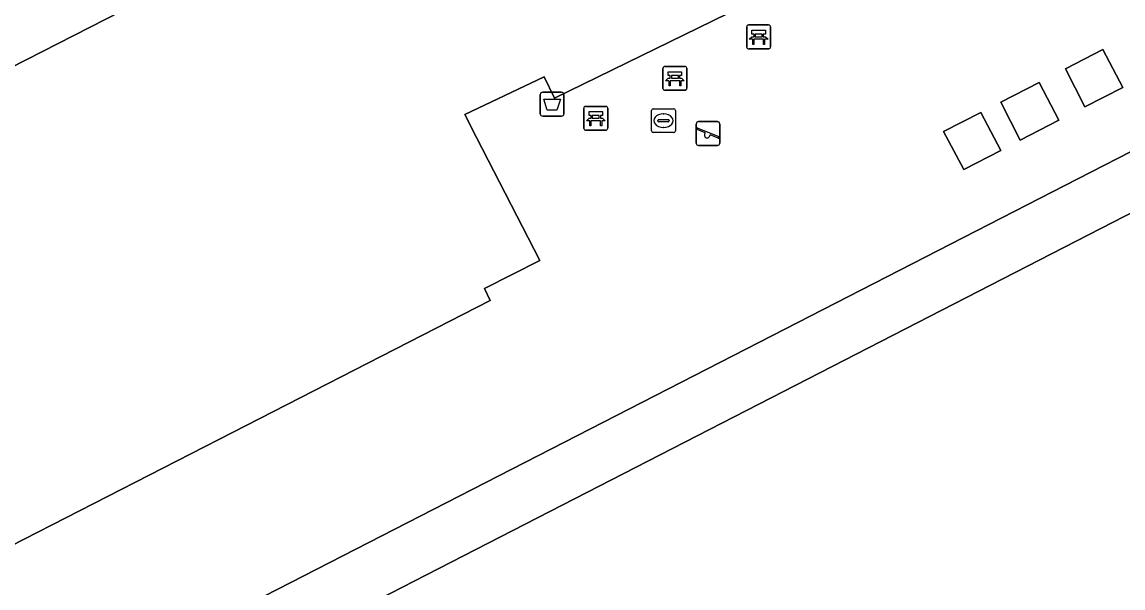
# Model space of a CAD drawing. Extents: x 158835 to 160077, y 386387 to 387778.
# Drawn here: x 159469.63 to 159515.77, y 387482.59 to 387506.29 of the extents above; entities that cross this region are included whole.
import ezdxf

# ---------------------------------------------------------------- set-up
doc = ezdxf.new("R2010")
doc.units = 0
for name, color, linetype in [('IMGEO_Afvalbak', 7, 'Continuous'), ('IMGEO_Bank', 7, 'Continuous'), ('IMGEO_Groenvoorziening', 7, 'Continuous'), ('IMGEO_Haag', 7, 'Continuous'), ('IMGEO_Hek', 7, 'Continuous'), ('IMGEO_Kolk', 7, 'Continuous'), ('IMGEO_Pand', 7, 'Continuous'), ('IMGEO_Speelvoorziening', 7, 'Continuous'), ('IMGEO_Terreindeel_open', 7, 'Continuous'), ('IMGEO_Voetpad_open', 7, 'Continuous')]:
    doc.layers.add(name, color=color, linetype=linetype)

msp = doc.modelspace()

# ---------------------------------------------------------------- linework, layer by layer
at = {"layer": 'IMGEO_Afvalbak'}
for p, q in [((159491.354, 387502.453), (159491.354, 387503.253)), ((159491.354, 387503.253), (159491.354, 387502.453)), ((159491.454, 387503.353), (159492.244, 387503.353)), ((159492.244, 387503.353), (159491.454, 387503.353)), ((159492.344, 387503.253), (159492.344, 387502.453)), ((159492.344, 387502.453), (159492.344, 387503.253)), ((159492.244, 387502.353), (159491.454, 387502.353)), ((159491.454, 387502.353), (159492.244, 387502.353))]:
    msp.add_line(p, q, dxfattribs=at)
msp.add_lwpolyline([(159491.497, 387503.067), (159492.201, 387503.067), (159492.052, 387502.597), (159491.646, 387502.597), (159491.497, 387503.067)], dxfattribs=at)
for centre, start, end in [((159491.454, 387503.253), 90, 180), ((159491.454, 387503.253), 90, 180), ((159492.244, 387503.253), 0, 90), ((159492.244, 387503.253), 360, 90), ((159491.454, 387502.453), 180, 270), ((159491.454, 387502.453), 180, 270), ((159492.244, 387502.453), 270, 0), ((159492.244, 387502.453), 270, 0)]:
    msp.add_arc(centre, 0.1, start, end, dxfattribs=at)
at = {"layer": 'IMGEO_Bank'}
for p, q in [((159500.006, 387505.247), (159500.006, 387506.088)), ((159500.006, 387506.088), (159500.006, 387505.247)), ((159500.081, 387506.172), (159500.922, 387506.172)), ((159500.922, 387506.172), (159500.081, 387506.172)), ((159501.006, 387506.097), (159501.006, 387505.256)), ((159501.006, 387505.256), (159501.006, 387506.097)), ((159500.703, 387505.57), (159500.31, 387505.57)), ((159500.315, 387505.678), (159500.315, 387505.784)), ((159500.359, 387505.784), (159500.359, 387505.678)), ((159500.647, 387505.79), (159500.365, 387505.79)), ((159500.365, 387505.672), (159500.647, 387505.672)), ((159500.653, 387505.678), (159500.653, 387505.784)), ((159500.697, 387505.784), (159500.697, 387505.678)), ((159500.931, 387505.172), (159500.09, 387505.172)), ((159500.09, 387505.172), (159500.931, 387505.172)), ((159496.494, 387503.511), (159496.494, 387504.352)), ((159496.494, 387504.352), (159496.494, 387503.511)), ((159496.569, 387504.436), (159497.41, 387504.436)), ((159497.41, 387504.436), (159496.569, 387504.436)), ((159497.494, 387504.361), (159497.494, 387503.52)), ((159497.494, 387503.52), (159497.494, 387504.361)), ((159497.191, 387503.834), (159496.798, 387503.834)), ((159496.803, 387503.942), (159496.803, 387504.048)), ((159496.847, 387504.048), (159496.847, 387503.942)), ((159497.135, 387504.054), (159496.853, 387504.054)), ((159496.853, 387503.936), (159497.135, 387503.936)), ((159497.141, 387503.942), (159497.141, 387504.048)), ((159497.185, 387504.048), (159497.185, 387503.942)), ((159497.419, 387503.436), (159496.578, 387503.436)), ((159496.578, 387503.436), (159497.419, 387503.436)), ((159493.18, 387501.837), (159493.18, 387502.678)), ((159493.18, 387502.678), (159493.18, 387501.837)), ((159493.255, 387502.762), (159494.096, 387502.762)), ((159494.096, 387502.762), (159493.255, 387502.762)), ((159494.18, 387502.687), (159494.18, 387501.846)), ((159494.18, 387501.846), (159494.18, 387502.687)), ((159493.489, 387502.268), (159493.489, 387502.374)), ((159493.533, 387502.374), (159493.533, 387502.268)), ((159493.821, 387502.38), (159493.539, 387502.38)), ((159493.539, 387502.262), (159493.821, 387502.262)), ((159493.827, 387502.268), (159493.827, 387502.374)), ((159493.871, 387502.374), (159493.871, 387502.268)), ((159494.105, 387501.762), (159493.264, 387501.762)), ((159493.264, 387501.762), (159494.105, 387501.762)), ((159493.877, 387502.16), (159493.484, 387502.16))]:
    msp.add_line(p, q, dxfattribs=at)
for points in [[(159500.309, 387505.79), (159500.223, 387505.79), (159500.223, 387505.951), (159500.786, 387505.951), (159500.786, 387505.79), (159500.703, 387505.79)], [(159500.253, 387505.57), (159500.111, 387505.57), (159500.223, 387505.672), (159500.309, 387505.672)], [(159500.303, 387505.563), (159500.303, 387505.356), (159500.26, 387505.356), (159500.26, 387505.563)], [(159500.703, 387505.672), (159500.786, 387505.672), (159500.898, 387505.57), (159500.759, 387505.57)], [(159500.753, 387505.563), (159500.753, 387505.356), (159500.709, 387505.356), (159500.709, 387505.563)], [(159496.797, 387504.054), (159496.711, 387504.054), (159496.711, 387504.215), (159497.274, 387504.215), (159497.274, 387504.054), (159497.191, 387504.054)], [(159496.741, 387503.834), (159496.599, 387503.834), (159496.711, 387503.936), (159496.797, 387503.936)], [(159496.791, 387503.827), (159496.791, 387503.62), (159496.748, 387503.62), (159496.748, 387503.827)], [(159497.191, 387503.936), (159497.274, 387503.936), (159497.386, 387503.834), (159497.247, 387503.834)], [(159497.241, 387503.827), (159497.241, 387503.62), (159497.197, 387503.62), (159497.197, 387503.827)], [(159493.427, 387502.16), (159493.285, 387502.16), (159493.397, 387502.262), (159493.483, 387502.262)], [(159493.483, 387502.38), (159493.397, 387502.38), (159493.397, 387502.541), (159493.96, 387502.541), (159493.96, 387502.38), (159493.877, 387502.38)], [(159493.877, 387502.262), (159493.96, 387502.262), (159494.072, 387502.16), (159493.933, 387502.16)], [(159493.477, 387502.153), (159493.477, 387501.946), (159493.434, 387501.946), (159493.434, 387502.153)], [(159493.927, 387502.153), (159493.927, 387501.946), (159493.883, 387501.946), (159493.883, 387502.153)]]:
    msp.add_lwpolyline(points, dxfattribs=at)
for centre, radius, start, end in [((159500.084, 387506.094), 0.0779, 92.4484, 184.2845), ((159500.084, 387506.094), 0.0779, 92.4484, 184.2845), ((159500.928, 387506.094), 0.0779, 2.4484, 94.2845), ((159500.928, 387506.094), 0.0779, 2.4484, 94.2845), ((159500.253, 387505.563), 0.00671, 2.8957, 87.1043), ((159500.31, 387505.563), 0.00671, 92.8957, 177.1043), ((159500.308, 387505.783), 0.00671, 2.8957, 87.1043), ((159500.308, 387505.679), 0.00671, 272.8957, 357.1043), ((159500.365, 387505.783), 0.00671, 92.8957, 177.1043), ((159500.365, 387505.679), 0.00671, 182.8957, 267.1043), ((159500.647, 387505.783), 0.00671, 2.8957, 87.1043), ((159500.647, 387505.679), 0.00671, 272.8957, 357.1043), ((159500.704, 387505.783), 0.00671, 92.8957, 177.1043), ((159500.704, 387505.679), 0.00671, 182.8957, 267.1043), ((159500.702, 387505.563), 0.00671, 2.8957, 87.1043), ((159500.759, 387505.563), 0.00671, 92.8957, 177.1043), ((159500.084, 387505.25), 0.0779, 182.4484, 274.2845), ((159500.084, 387505.25), 0.0779, 182.4484, 274.2845), ((159500.928, 387505.25), 0.0779, 272.4484, 4.2845), ((159500.928, 387505.25), 0.0779, 272.4484, 4.2845), ((159496.572, 387504.358), 0.0779, 92.4484, 184.2845), ((159496.572, 387504.358), 0.0779, 92.4484, 184.2845), ((159497.416, 387504.358), 0.0779, 2.4484, 94.2845), ((159497.416, 387504.358), 0.0779, 2.4484, 94.2845), ((159496.741, 387503.827), 0.00671, 2.8957, 87.1043), ((159496.798, 387503.827), 0.00671, 92.8957, 177.1043), ((159496.796, 387504.047), 0.00671, 2.8957, 87.1043), ((159496.796, 387503.943), 0.00671, 272.8957, 357.1043), ((159496.853, 387504.047), 0.00671, 92.8957, 177.1043), ((159496.853, 387503.943), 0.00671, 182.8957, 267.1043), ((159497.135, 387504.047), 0.00671, 2.8957, 87.1043), ((159497.135, 387503.943), 0.00671, 272.8957, 357.1043), ((159497.192, 387504.047), 0.00671, 92.8957, 177.1043), ((159497.192, 387503.943), 0.00671, 182.8957, 267.1043), ((159497.19, 387503.827), 0.00671, 2.8957, 87.1043), ((159497.247, 387503.827), 0.00671, 92.8957, 177.1043), ((159496.572, 387503.514), 0.0779, 182.4484, 274.2845), ((159496.572, 387503.514), 0.0779, 182.4484, 274.2845), ((159497.416, 387503.514), 0.0779, 272.4484, 4.2845), ((159497.416, 387503.514), 0.0779, 272.4484, 4.2845), ((159493.258, 387502.684), 0.0779, 92.4484, 184.2845), ((159493.258, 387502.684), 0.0779, 92.4484, 184.2845), ((159494.102, 387502.684), 0.0779, 2.4484, 94.2845), ((159494.102, 387502.684), 0.0779, 2.4484, 94.2845), ((159493.482, 387502.373), 0.00671, 2.8957, 87.1043), ((159493.482, 387502.269), 0.00671, 272.8957, 357.1043), ((159493.539, 387502.373), 0.00671, 92.8957, 177.1043), ((159493.539, 387502.269), 0.00671, 182.8957, 267.1043), ((159493.821, 387502.373), 0.00671, 2.8957, 87.1043), ((159493.821, 387502.269), 0.00671, 272.8957, 357.1043), ((159493.878, 387502.373), 0.00671, 92.8957, 177.1043), ((159493.878, 387502.269), 0.00671, 182.8957, 267.1043), ((159493.258, 387501.84), 0.0779, 182.4484, 274.2845), ((159493.258, 387501.84), 0.0779, 182.4484, 274.2845), ((159493.427, 387502.153), 0.00671, 2.8957, 87.1043), ((159493.484, 387502.153), 0.00671, 92.8957, 177.1043), ((159493.876, 387502.153), 0.00671, 2.8957, 87.1043), ((159493.933, 387502.153), 0.00671, 92.8957, 177.1043), ((159494.102, 387501.84), 0.0779, 272.4484, 4.2845), ((159494.102, 387501.84), 0.0779, 272.4484, 4.2845)]:
    msp.add_arc(centre, radius, start, end, dxfattribs=at)
at = {"layer": 'IMGEO_Groenvoorziening'}
for points in [[(159515.768, 387503.554), (159514.932, 387505.143), (159513.366, 387504.335), (159514.17, 387502.741)], [(159552.949, 387445.748), (159551.3, 387449.56), (159551.056, 387449.456), (159540.348, 387470.306), (159538.46, 387473.969), (159525.094, 387500), (159522.874, 387504.328), (159514.429, 387500), (159500, 387492.606), (159469.949, 387477.206), (159485.768, 387446.37), (159485.873, 387446.427), (159487.969, 387442.361), (159487.861, 387442.309), (159497.818, 387422.753), (159499.968, 387418.668), (159515.648, 387388.171), (159568.503, 387415.317)], [(159513.086, 387502.18), (159512.265, 387503.763), (159510.654, 387502.944), (159511.47, 387501.342)], [(159510.659, 387500.919), (159509.817, 387502.5), (159508.252, 387501.707), (159509.097, 387500.123)], [(159566.788, 387417.081), (159515.222, 387390.585), (159500, 387420.242), (159471.648, 387475.48), (159500, 387490.024), (159519.446, 387500), (159523.231, 387501.942), (159524.228, 387500)]]:
    msp.add_lwpolyline(points, close=True, dxfattribs=at)
at = {"layer": 'IMGEO_Haag'}
for points in [[(159515.768, 387503.554), (159514.932, 387505.143), (159513.366, 387504.335), (159514.17, 387502.741)], [(159513.086, 387502.18), (159512.265, 387503.763), (159510.654, 387502.944), (159511.47, 387501.342)], [(159510.659, 387500.919), (159509.817, 387502.5), (159508.252, 387501.707), (159509.097, 387500.123)]]:
    msp.add_lwpolyline(points, close=True, dxfattribs=at)
at = {"layer": 'IMGEO_Hek'}
for points in [[(159525.094, 387500), (159522.874, 387504.328), (159514.429, 387500)], [(159485.768, 387446.37), (159469.949, 387477.206), (159500, 387492.606), (159514.429, 387500)]]:
    msp.add_lwpolyline(points, dxfattribs=at)
at = {"layer": 'IMGEO_Kolk'}
for p, q in [((159496.016, 387501.737), (159496.016, 387502.589)), ((159496.091, 387502.663), (159496.943, 387502.663)), ((159496.504, 387502.443), (159496.529, 387502.443)), ((159497.017, 387502.589), (159497.017, 387501.737)), ((159496.275, 387502.157), (159496.275, 387502.169)), ((159496.713, 387502.12), (159496.315, 387502.12)), ((159496.318, 387502.206), (159496.716, 387502.206)), ((159496.527, 387501.883), (159496.502, 387501.883)), ((159496.759, 387502.169), (159496.759, 387502.157)), ((159496.943, 387501.663), (159496.091, 387501.663))]:
    msp.add_line(p, q, dxfattribs=at)
for points in [[(159496.016, 387501.737), (159496.016, 387502.589)], [(159496.091, 387502.663), (159496.943, 387502.663)], [(159497.017, 387502.589), (159497.017, 387501.737)], [(159496.943, 387501.663), (159496.091, 387501.663)]]:
    msp.add_lwpolyline(points, dxfattribs=at)
for centre, radius, start, end in [((159496.093, 387502.587), 0.0765, 91.552, 178.448), ((159496.093, 387502.587), 0.0765, 91.552, 178.448), ((159496.941, 387502.587), 0.0765, 1.552, 88.448), ((159496.941, 387502.587), 0.0765, 1.552, 88.448), ((159496.315, 387502.166), 0.0403, 85.8775, 175.7526), ((159496.312, 387502.156), 0.0366, 178.938, 274.7102), ((159496.716, 387502.163), 0.043, 264.8664, 352.4533), ((159496.72, 387502.168), 0.0386, 1.7309, 96.639), ((159496.093, 387501.739), 0.0765, 181.552, 268.448), ((159496.093, 387501.739), 0.0765, 181.552, 268.448), ((159496.941, 387501.739), 0.0765, 271.552, 358.448), ((159496.941, 387501.739), 0.0765, 271.552, 358.448)]:
    msp.add_arc(centre, radius, start, end, dxfattribs=at)
for centre, major_axis, ratio, start_param, end_param in [((159496.503, 387502.163), (-0.387, 0.002), 0.722429, 4.712389, 7.853982), ((159496.528, 387502.163), (-0.39, 0.002), 0.717154, 1.570796, 4.712389)]:
    msp.add_ellipse(centre, major_axis=major_axis, ratio=ratio, start_param=start_param, end_param=end_param, dxfattribs=at)
at = {"layer": 'IMGEO_Pand'}
for points in [[(159481.103, 387510.487), (159465.144, 387502.332)], [(159467.97, 387483.742), (159478.462, 387489.106), (159489.257, 387494.633), (159489.014, 387495.136), (159491.331, 387496.309), (159488.687, 387501.452), (159488.186, 387502.426), (159491.511, 387504.002), (159491.945, 387503.112), (159501.015, 387507.543)]]:
    msp.add_lwpolyline(points, dxfattribs=at)
at = {"layer": 'IMGEO_Speelvoorziening'}
for p, q in [((159497.886, 387501.223), (159497.886, 387502.023)), ((159497.886, 387502.023), (159497.886, 387501.223)), ((159498.269, 387501.651), (159497.93, 387501.788)), ((159497.955, 387501.848), (159498.831, 387501.495)), ((159497.986, 387502.123), (159498.776, 387502.123)), ((159498.776, 387502.123), (159497.986, 387502.123)), ((159498.876, 387502.023), (159498.876, 387501.223)), ((159498.876, 387501.223), (159498.876, 387502.023)), ((159498.807, 387501.435), (159498.467, 387501.572)), ((159498.776, 387501.123), (159497.986, 387501.123)), ((159497.986, 387501.123), (159498.776, 387501.123))]:
    msp.add_line(p, q, dxfattribs=at)
for centre, radius, start, end in [((159497.986, 387502.023), 0.1, 90, 180), ((159497.986, 387502.023), 0.1, 90, 180), ((159497.943, 387501.818), 0.0327, 68.078, 248.078), ((159498.776, 387502.023), 0.1, 0, 90), ((159498.776, 387502.023), 0.1, 360, 90), ((159498.348, 387501.561), 0.12, 130.9928, 5.1632), ((159498.819, 387501.465), 0.0327, 248.078, 68.078), ((159497.986, 387501.223), 0.1, 180, 270), ((159497.986, 387501.223), 0.1, 180, 270), ((159498.776, 387501.223), 0.1, 270, 0), ((159498.776, 387501.223), 0.1, 270, 0)]:
    msp.add_arc(centre, radius, start, end, dxfattribs=at)
at = {"layer": 'IMGEO_Terreindeel_open'}
msp.add_lwpolyline([(159524.228, 387500), (159523.231, 387501.942), (159519.446, 387500), (159500, 387490.024), (159471.648, 387475.48), (159500, 387420.242), (159515.222, 387390.585), (159566.788, 387417.081)], close=True, dxfattribs=at)
at = {"layer": 'IMGEO_Voetpad_open'}
for points in [[(159465.144, 387502.332), (159481.103, 387510.487), (159481.341, 387510.004), (159483.661, 387511.186), (159484.306, 387509.924), (159487.702, 387511.659), (159487.081, 387512.929), (159483.94, 387519.347), (159482.306, 387522.688), (159504.404, 387533.577), (159503.727, 387534.739), (159480.901, 387523.515)], [(159501.015, 387507.543), (159491.945, 387503.112), (159491.511, 387504.002), (159488.186, 387502.426), (159488.687, 387501.452), (159491.331, 387496.309), (159489.014, 387495.136), (159489.257, 387494.633), (159478.462, 387489.106), (159467.97, 387483.742)], [(159514.429, 387500), (159522.874, 387504.328)], [(159497.818, 387422.753), (159487.861, 387442.309), (159486.619, 387441.71), (159484.556, 387445.715), (159485.768, 387446.37), (159469.949, 387477.206), (159500, 387492.606), (159514.429, 387500)]]:
    msp.add_lwpolyline(points, dxfattribs=at)
for points in [[(159513.366, 387504.335), (159514.932, 387505.143), (159515.768, 387503.554), (159514.17, 387502.741)], [(159510.654, 387502.944), (159512.265, 387503.763), (159513.086, 387502.18), (159511.47, 387501.342)], [(159508.252, 387501.707), (159509.817, 387502.5), (159510.659, 387500.919), (159509.097, 387500.123)]]:
    msp.add_lwpolyline(points, close=True, dxfattribs=at)

doc.saveas('drawing.dxf')
